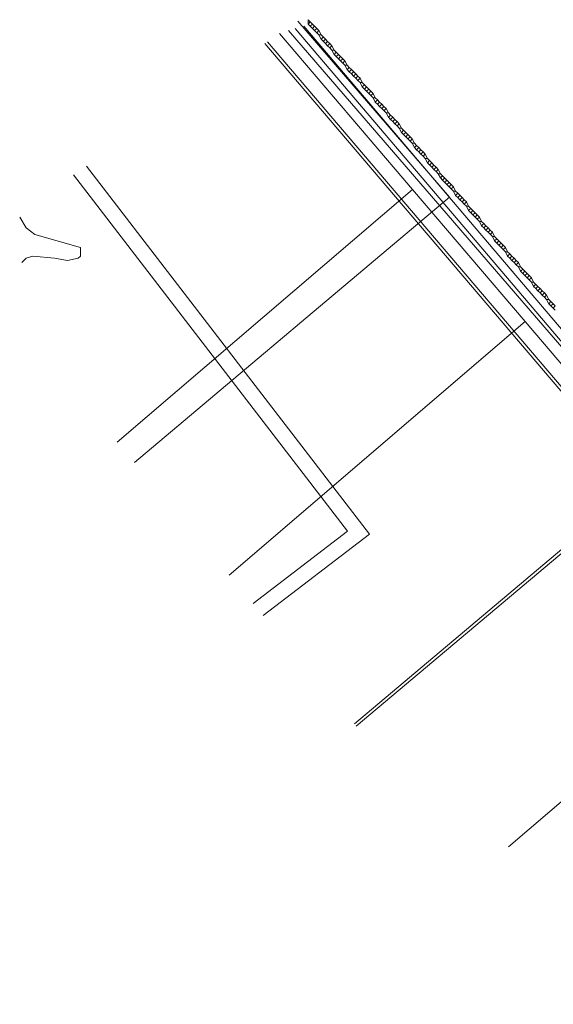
# Model space of a CAD drawing. Header units: metres. Extents: x 92810 to 93633, y 464687 to 465459.
# Tile 268 of 325: x 93311 to 93328, y 465393 to 465426. Entities that reach past the tile are written whole.
import ezdxf
from ezdxf.lldxf.tags import DXFTag

# ---------------------------------------------------------------- set-up
doc = ezdxf.new("R2010")
doc.units = ezdxf.units.M
for name, color, linetype, lineweight, transparency in [('B-OI-KL-DATA_KPN-G', 90, 'SI_B_DATA_KPN', 18, 0.4), ('B-OI-KL-DATA_ZIGGO BV-G', 90, 'SI_B_DATA_ZIGGO', 18, 0.4), ('B-OI-KL-ET_LS_LIANDER-G', 190, 'SI_B_ET_LS_LIANDER', 18, 0.4), ('B-OI-KL-ET_MS_LIANDER-G', 130, 'SI_B_ET_MS_LIANDER', 18, 0.4), ('B-WE-KL-WARMTENET-G', 80, 'KL-WARMTENET-N', 18, 0.4), ('B-WE-KL-WATER-G', 170, 'KL-WATER-N', 18, 0.4), ('V-WE-KL-WARMTENET-G', 80, 'KL-WARMTENET-V', 18, 0.3)]:
    doc.layers.add(name, color=color, linetype=linetype, lineweight=lineweight, transparency=transparency)
doc.styles.get("Standard").update_dxf_attribs({"font": 'isocp.shx'})
tags = doc.linetypes.add('KL-WARMTENET-N', pattern='A,7,-1.5,["WN",Standard,S=1,R=0,X=-0.3,Y=-0.5],-3', length=11.5).pattern_tags.tags
tags[6] = DXFTag(74, 10)
tags = doc.linetypes.add('KL-WARMTENET-V', pattern='A,3.5,[24,NLCS.SHX,S=0.5,R=0,X=0,Y=0],3.5,-1.5,["WN",Standard,S=1,R=0,X=-0.3,Y=-0.5],-3', length=11.5).pattern_tags.tags
tags[14] = DXFTag(74, 10)
doc.linetypes.add('KL-WATER-N', pattern='A,7,-0.5,[168,NLCS.SHX,S=0.75,R=0,X=0.75,Y=0],-2', length=9.5)
doc.linetypes.add('SI_B_DATA_KPN', pattern='A,5,-2,["KPN",Standard,S=1.5,R=0,X=-0.51,Y=-0.75],-8', length=15)
doc.linetypes.add('SI_B_DATA_ZIGGO', pattern='A,5,-2,["ZIGGO",Standard,S=1.5,R=0,X=-0.51,Y=-0.75],-9', length=16)
doc.linetypes.add('SI_B_ET_LS_LIANDER', pattern='A,5,-2,["LI-LS",Standard,S=1.5,R=0,X=-0.51,Y=-0.75],-10', length=17)
doc.linetypes.add('SI_B_ET_MS_LIANDER', pattern='A,5,-2,["LI-MS",Standard,S=1.5,R=0,X=-0.51,Y=-0.75],-10', length=17)

msp = doc.modelspace()

# ---------------------------------------------------------------- linework, layer by layer
at = {"layer": 'B-OI-KL-DATA_KPN-G', "flags": 128}
msp.add_lwpolyline([(93320.107, 465425.679), (93336.321, 465406.607), (93343.607, 465398.179), (93368.75, 465368.821), (93369.679, 465367.821), (93378.179, 465357.964), (93380.821, 465354.75)], dxfattribs=at)
at = {"layer": 'B-OI-KL-DATA_ZIGGO BV-G', "flags": 128}
for points in [[(93319.31, 465425.438), (93323.693, 465420.3)], [(93313.961, 465411.979), (93323.693, 465420.3)], [(93323.693, 465420.3), (93327.398, 465415.956)], [(93317.654, 465407.594), (93327.398, 465415.956)], [(93327.398, 465415.956), (93335.705, 465406.216)], [(93326.856, 465398.65), (93335.705, 465406.216)]]:
    msp.add_lwpolyline(points, dxfattribs=at)
at = {"layer": 'B-OI-KL-ET_LS_LIANDER-G'}
for p, q in [((93328.75, 465415.107), (93319.821, 465425.607)), ((93328.679, 465415.036), (93319.607, 465425.536)), ((93310.75, 465419.393), (93310.964, 465419.036)), ((93310.964, 465419.036), (93311.25, 465418.821)), ((93311.25, 465418.821), (93312.75, 465418.393)), ((93311.179, 465418.107), (93310.964, 465418.036)), ((93311.893, 465418.036), (93311.179, 465418.107)), ((93312.75, 465418.107), (93312.679, 465418.036)), ((93312.75, 465418.393), (93312.75, 465418.107)), ((93310.964, 465418.036), (93310.821, 465417.893)), ((93312.321, 465417.964), (93311.893, 465418.036)), ((93312.679, 465418.036), (93312.321, 465417.964))]:
    msp.add_line(p, q, dxfattribs=at)
at = {"layer": 'B-OI-KL-ET_MS_LIANDER-G', "flags": 128}
for points in [[(93320.321, 465425.821), (93320.25, 465425.893), (93320.25, 465425.75)], [(93320.321, 465425.821), (93320.25, 465425.75)], [(93320.25, 465425.75), (93320.321, 465425.679)], [(93320.321, 465425.821), (93320.393, 465425.75)], [(93320.393, 465425.75), (93320.321, 465425.679)], [(93320.321, 465425.679), (93320.393, 465425.607)], [(93320.393, 465425.75), (93320.464, 465425.679)], [(93320.464, 465425.679), (93320.393, 465425.607)], [(93320.393, 465425.607), (93320.464, 465425.536)], [(93320.464, 465425.679), (93320.536, 465425.607)], [(93320.536, 465425.607), (93320.464, 465425.536)], [(93320.536, 465425.607), (93320.607, 465425.536)], [(93320.464, 465425.536), (93320.536, 465425.464)], [(93320.607, 465425.536), (93320.536, 465425.464)], [(93320.536, 465425.464), (93320.607, 465425.393)], [(93320.607, 465425.536), (93320.679, 465425.393)], [(93320.607, 465425.393), (93320.679, 465425.393)], [(93320.607, 465425.393), (93320.679, 465425.25)], [(93320.679, 465425.393), (93320.821, 465425.25)], [(93320.75, 465425.321), (93320.679, 465425.25)], [(93320.679, 465425.25), (93320.821, 465425.107)], [(93320.821, 465425.25), (93320.75, 465425.179)], [(93320.821, 465425.25), (93320.893, 465425.179)], [(93320.893, 465425.179), (93320.821, 465425.107)], [(93320.821, 465425.107), (93320.893, 465425.036)], [(93320.893, 465425.179), (93320.964, 465425.107)], [(93320.964, 465425.107), (93320.893, 465425.036)], [(93320.893, 465425.036), (93320.964, 465424.964)], [(93320.964, 465425.107), (93321.036, 465425.036)], [(93321.036, 465425.036), (93320.964, 465424.964)], [(93320.964, 465424.964), (93321.036, 465424.893)], [(93321.036, 465425.036), (93321.107, 465424.893)], [(93321.036, 465424.893), (93321.107, 465424.893)], [(93321.036, 465424.893), (93321.107, 465424.75)], [(93321.107, 465424.893), (93321.179, 465424.821)], [(93321.179, 465424.821), (93321.107, 465424.75)], [(93321.107, 465424.75), (93321.179, 465424.679)], [(93321.179, 465424.821), (93321.321, 465424.679)], [(93321.25, 465424.75), (93321.179, 465424.679)], [(93321.179, 465424.679), (93321.321, 465424.536)], [(93321.321, 465424.679), (93321.25, 465424.607)], [(93321.321, 465424.679), (93321.393, 465424.607)], [(93321.393, 465424.607), (93321.321, 465424.536)], [(93321.393, 465424.607), (93321.464, 465424.536)], [(93321.321, 465424.536), (93321.393, 465424.464)], [(93321.464, 465424.536), (93321.393, 465424.464)], [(93321.393, 465424.464), (93321.464, 465424.393)], [(93321.464, 465424.536), (93321.536, 465424.393)], [(93321.464, 465424.393), (93321.536, 465424.393)], [(93321.464, 465424.393), (93321.536, 465424.25)], [(93321.536, 465424.393), (93321.607, 465424.321)], [(93321.607, 465424.321), (93321.536, 465424.25)], [(93321.607, 465424.321), (93321.679, 465424.25)], [(93321.536, 465424.25), (93321.607, 465424.179)], [(93321.679, 465424.25), (93321.607, 465424.179)], [(93321.607, 465424.179), (93321.679, 465424.107)], [(93321.679, 465424.25), (93321.821, 465424.107)], [(93321.75, 465424.179), (93321.679, 465424.107)], [(93321.679, 465424.107), (93321.75, 465424.036)], [(93321.821, 465424.107), (93321.75, 465424.036)], [(93321.75, 465424.036), (93321.821, 465423.964)], [(93321.821, 465424.107), (93321.893, 465424.036)], [(93321.893, 465424.036), (93321.821, 465423.964)], [(93321.821, 465423.964), (93321.893, 465423.893)], [(93321.893, 465424.036), (93321.964, 465423.964)], [(93321.964, 465423.964), (93321.893, 465423.893)], [(93321.964, 465423.964), (93322.036, 465423.821)], [(93321.893, 465423.893), (93321.964, 465423.821)], [(93321.964, 465423.821), (93322.036, 465423.821)], [(93321.964, 465423.821), (93322.036, 465423.679)], [(93322.036, 465423.821), (93322.107, 465423.75)], [(93322.107, 465423.75), (93322.036, 465423.679)], [(93322.036, 465423.679), (93322.107, 465423.607)], [(93322.107, 465423.75), (93322.179, 465423.679)], [(93322.179, 465423.679), (93322.107, 465423.607)], [(93322.179, 465423.679), (93322.321, 465423.536)], [(93322.107, 465423.607), (93322.179, 465423.536)], [(93322.25, 465423.607), (93322.179, 465423.536)], [(93322.179, 465423.536), (93322.25, 465423.464)], [(93322.321, 465423.536), (93322.25, 465423.464)], [(93322.25, 465423.464), (93322.321, 465423.393)], [(93322.321, 465423.536), (93322.393, 465423.464)], [(93322.393, 465423.464), (93322.321, 465423.393)], [(93322.321, 465423.393), (93322.393, 465423.321)], [(93322.393, 465423.464), (93322.464, 465423.321)], [(93322.393, 465423.321), (93322.464, 465423.321)], [(93322.393, 465423.321), (93322.464, 465423.179)], [(93322.464, 465423.321), (93322.536, 465423.25)], [(93322.536, 465423.25), (93322.464, 465423.179)], [(93322.464, 465423.179), (93322.536, 465423.107)], [(93322.536, 465423.25), (93322.607, 465423.179)], [(93322.607, 465423.179), (93322.536, 465423.107)], [(93322.536, 465423.107), (93322.607, 465423.036)], [(93322.607, 465423.179), (93322.679, 465423.107)], [(93322.679, 465423.107), (93322.607, 465423.036)], [(93322.607, 465423.036), (93322.679, 465422.964)], [(93322.679, 465423.107), (93322.75, 465423.036)], [(93322.75, 465423.036), (93322.679, 465422.964)], [(93322.679, 465422.964), (93322.821, 465422.821)], [(93322.75, 465423.036), (93322.821, 465422.964)], [(93322.821, 465422.964), (93322.75, 465422.893)], [(93322.821, 465422.964), (93322.893, 465422.821)], [(93322.821, 465422.821), (93322.893, 465422.821)], [(93322.821, 465422.821), (93322.893, 465422.679)], [(93322.893, 465422.821), (93322.964, 465422.75)], [(93322.964, 465422.75), (93322.893, 465422.679)], [(93322.893, 465422.679), (93322.964, 465422.607)], [(93322.964, 465422.75), (93323.036, 465422.679)], [(93323.036, 465422.679), (93322.964, 465422.607)], [(93323.036, 465422.679), (93323.107, 465422.607)], [(93322.964, 465422.607), (93323.036, 465422.536)], [(93323.107, 465422.607), (93323.036, 465422.536)], [(93323.036, 465422.536), (93323.107, 465422.464)], [(93323.107, 465422.607), (93323.179, 465422.536)], [(93323.179, 465422.536), (93323.107, 465422.464)], [(93323.107, 465422.464), (93323.179, 465422.393)], [(93323.179, 465422.536), (93323.25, 465422.464)], [(93323.25, 465422.464), (93323.179, 465422.393)], [(93323.179, 465422.393), (93323.25, 465422.321)], [(93323.25, 465422.464), (93323.321, 465422.321)], [(93323.25, 465422.321), (93323.321, 465422.321)], [(93323.25, 465422.321), (93323.321, 465422.179)], [(93323.321, 465422.321), (93323.393, 465422.25)], [(93323.393, 465422.25), (93323.321, 465422.179)], [(93323.321, 465422.179), (93323.393, 465422.107)], [(93323.393, 465422.25), (93323.464, 465422.179)], [(93323.464, 465422.179), (93323.393, 465422.107)], [(93323.393, 465422.107), (93323.464, 465422.036)], [(93323.464, 465422.179), (93323.536, 465422.107)], [(93323.536, 465422.107), (93323.464, 465422.036)], [(93323.464, 465422.036), (93323.536, 465421.964)], [(93323.536, 465422.107), (93323.607, 465422.036)], [(93323.607, 465422.036), (93323.536, 465421.964)], [(93323.607, 465422.036), (93323.679, 465421.964)], [(93323.536, 465421.964), (93323.607, 465421.893)], [(93323.679, 465421.964), (93323.607, 465421.893)], [(93323.607, 465421.893), (93323.679, 465421.821)], [(93323.679, 465421.964), (93323.75, 465421.821)], [(93323.679, 465421.821), (93323.75, 465421.821)], [(93323.679, 465421.821), (93323.75, 465421.679)], [(93323.75, 465421.821), (93323.821, 465421.75)], [(93323.821, 465421.75), (93323.75, 465421.679)], [(93323.75, 465421.679), (93323.821, 465421.607)], [(93323.821, 465421.75), (93323.893, 465421.679)], [(93323.893, 465421.679), (93323.821, 465421.607)], [(93323.893, 465421.679), (93323.964, 465421.607)], [(93323.821, 465421.607), (93323.893, 465421.536)], [(93323.964, 465421.607), (93323.893, 465421.536)], [(93323.893, 465421.536), (93323.964, 465421.464)], [(93323.964, 465421.607), (93324.036, 465421.536)], [(93324.036, 465421.536), (93323.964, 465421.464)], [(93323.964, 465421.464), (93324.036, 465421.393)], [(93324.036, 465421.536), (93324.107, 465421.464)], [(93324.107, 465421.464), (93324.036, 465421.393)], [(93324.036, 465421.393), (93324.107, 465421.321)], [(93324.107, 465421.464), (93324.179, 465421.321)], [(93324.107, 465421.321), (93324.179, 465421.321)], [(93324.107, 465421.321), (93324.179, 465421.179)], [(93324.179, 465421.321), (93324.321, 465421.179)], [(93324.25, 465421.25), (93324.179, 465421.179)], [(93324.179, 465421.179), (93324.321, 465421.036)], [(93324.321, 465421.179), (93324.25, 465421.107)], [(93324.321, 465421.179), (93324.393, 465421.107)], [(93324.393, 465421.107), (93324.321, 465421.036)], [(93324.321, 465421.036), (93324.393, 465420.964)], [(93324.393, 465421.107), (93324.464, 465421.036)], [(93324.464, 465421.036), (93324.393, 465420.964)], [(93324.464, 465421.036), (93324.536, 465420.964)], [(93324.393, 465420.964), (93324.464, 465420.893)], [(93324.536, 465420.964), (93324.464, 465420.893)], [(93324.464, 465420.893), (93324.536, 465420.821)], [(93324.536, 465420.964), (93324.607, 465420.821)], [(93324.536, 465420.821), (93324.607, 465420.821)], [(93324.536, 465420.821), (93324.607, 465420.679)], [(93324.607, 465420.821), (93324.679, 465420.75)], [(93324.679, 465420.75), (93324.607, 465420.679)], [(93324.679, 465420.75), (93324.821, 465420.607)], [(93324.607, 465420.679), (93324.679, 465420.607)], [(93324.75, 465420.679), (93324.679, 465420.607)], [(93324.679, 465420.607), (93324.75, 465420.536)], [(93324.821, 465420.607), (93324.75, 465420.536)], [(93324.75, 465420.536), (93324.821, 465420.464)], [(93324.821, 465420.607), (93324.893, 465420.536)], [(93324.893, 465420.536), (93324.821, 465420.464)], [(93324.821, 465420.464), (93324.893, 465420.393)], [(93324.893, 465420.536), (93324.964, 465420.464)], [(93324.964, 465420.464), (93324.893, 465420.393)], [(93324.893, 465420.393), (93324.964, 465420.321)], [(93324.964, 465420.464), (93325.036, 465420.393)], [(93325.036, 465420.393), (93324.964, 465420.321)], [(93325.036, 465420.393), (93325.107, 465420.25)], [(93324.964, 465420.321), (93325.036, 465420.25)], [(93325.036, 465420.25), (93325.107, 465420.25)], [(93325.036, 465420.25), (93325.107, 465420.107)], [(93325.107, 465420.25), (93325.179, 465420.179)], [(93325.179, 465420.179), (93325.107, 465420.107)], [(93325.107, 465420.107), (93325.179, 465420.036)], [(93325.179, 465420.179), (93325.321, 465420.036)], [(93325.25, 465420.107), (93325.179, 465420.036)], [(93325.179, 465420.036), (93325.25, 465419.964)], [(93325.321, 465420.036), (93325.25, 465419.964)], [(93325.25, 465419.964), (93325.321, 465419.893)], [(93325.321, 465420.036), (93325.393, 465419.964)], [(93325.393, 465419.964), (93325.321, 465419.893)], [(93325.321, 465419.893), (93325.393, 465419.821)], [(93325.393, 465419.964), (93325.464, 465419.893)], [(93325.464, 465419.893), (93325.393, 465419.821)], [(93325.393, 465419.821), (93325.464, 465419.75)], [(93325.464, 465419.893), (93325.536, 465419.75)], [(93325.464, 465419.75), (93325.536, 465419.75)], [(93325.464, 465419.75), (93325.536, 465419.607)], [(93325.536, 465419.75), (93325.607, 465419.679)], [(93325.607, 465419.679), (93325.536, 465419.607)], [(93325.536, 465419.607), (93325.607, 465419.536)], [(93325.607, 465419.679), (93325.679, 465419.607)], [(93325.679, 465419.607), (93325.607, 465419.536)], [(93325.607, 465419.536), (93325.679, 465419.464)], [(93325.679, 465419.607), (93325.75, 465419.536)], [(93325.75, 465419.536), (93325.679, 465419.464)], [(93325.679, 465419.464), (93325.821, 465419.321)], [(93325.75, 465419.536), (93325.821, 465419.464)], [(93325.821, 465419.464), (93325.75, 465419.393)], [(93325.821, 465419.464), (93325.893, 465419.393)], [(93325.893, 465419.393), (93325.821, 465419.321)], [(93325.821, 465419.321), (93325.893, 465419.25)], [(93325.893, 465419.393), (93325.964, 465419.25)], [(93325.893, 465419.25), (93325.964, 465419.25)], [(93325.893, 465419.25), (93325.964, 465419.107)], [(93325.964, 465419.25), (93326.036, 465419.179)], [(93326.036, 465419.179), (93325.964, 465419.107)], [(93325.964, 465419.107), (93326.036, 465419.036)], [(93326.036, 465419.179), (93326.107, 465419.107)], [(93326.107, 465419.107), (93326.036, 465419.036)], [(93326.107, 465419.107), (93326.179, 465419.036)], [(93326.036, 465419.036), (93326.107, 465418.964)], [(93326.179, 465419.036), (93326.107, 465418.964)], [(93326.107, 465418.964), (93326.179, 465418.893)], [(93326.179, 465419.036), (93326.25, 465418.964)], [(93326.25, 465418.964), (93326.179, 465418.893)], [(93326.179, 465418.893), (93326.321, 465418.75)], [(93326.25, 465418.964), (93326.321, 465418.893)], [(93326.321, 465418.893), (93326.25, 465418.821)], [(93326.321, 465418.893), (93326.393, 465418.75)], [(93326.321, 465418.75), (93326.393, 465418.75)], [(93326.321, 465418.75), (93326.393, 465418.607)], [(93326.393, 465418.75), (93326.464, 465418.679)], [(93326.464, 465418.679), (93326.393, 465418.607)], [(93326.393, 465418.607), (93326.464, 465418.536)], [(93326.464, 465418.679), (93326.536, 465418.607)], [(93326.536, 465418.607), (93326.464, 465418.536)], [(93326.464, 465418.536), (93326.536, 465418.464)], [(93326.536, 465418.607), (93326.607, 465418.536)], [(93326.607, 465418.536), (93326.536, 465418.464)], [(93326.536, 465418.464), (93326.607, 465418.393)], [(93326.607, 465418.536), (93326.679, 465418.464)], [(93326.679, 465418.464), (93326.607, 465418.393)], [(93326.679, 465418.464), (93326.75, 465418.393)], [(93326.607, 465418.393), (93326.679, 465418.321)], [(93326.75, 465418.393), (93326.679, 465418.321)], [(93326.679, 465418.321), (93326.75, 465418.25)], [(93326.75, 465418.393), (93326.821, 465418.25)], [(93326.75, 465418.25), (93326.821, 465418.25)], [(93326.75, 465418.25), (93326.821, 465418.107)], [(93326.821, 465418.25), (93326.893, 465418.179)], [(93326.893, 465418.179), (93326.821, 465418.107)], [(93326.821, 465418.107), (93326.893, 465418.036)], [(93326.893, 465418.179), (93326.964, 465418.107)], [(93326.964, 465418.107), (93326.893, 465418.036)], [(93326.964, 465418.107), (93327.036, 465418.036)], [(93326.893, 465418.036), (93326.964, 465417.964)], [(93327.036, 465418.036), (93326.964, 465417.964)], [(93326.964, 465417.964), (93327.036, 465417.893)], [(93327.036, 465418.036), (93327.107, 465417.964)], [(93327.107, 465417.964), (93327.036, 465417.893)], [(93327.036, 465417.893), (93327.107, 465417.821)], [(93327.107, 465417.964), (93327.179, 465417.893)], [(93327.179, 465417.893), (93327.107, 465417.821)], [(93327.107, 465417.821), (93327.179, 465417.75)], [(93327.179, 465417.893), (93327.25, 465417.75)], [(93327.179, 465417.75), (93327.25, 465417.75)], [(93327.179, 465417.75), (93327.25, 465417.607)], [(93327.25, 465417.75), (93327.321, 465417.679)], [(93327.321, 465417.679), (93327.25, 465417.607)], [(93327.25, 465417.607), (93327.321, 465417.536)], [(93327.321, 465417.679), (93327.393, 465417.607)], [(93327.393, 465417.607), (93327.321, 465417.536)], [(93327.321, 465417.536), (93327.393, 465417.464)], [(93327.393, 465417.607), (93327.464, 465417.536)], [(93327.464, 465417.536), (93327.393, 465417.464)], [(93327.393, 465417.464), (93327.464, 465417.393)], [(93327.464, 465417.536), (93327.536, 465417.464)], [(93327.536, 465417.464), (93327.464, 465417.393)], [(93327.536, 465417.464), (93327.607, 465417.393)], [(93327.464, 465417.393), (93327.536, 465417.321)], [(93327.607, 465417.393), (93327.536, 465417.321)], [(93327.536, 465417.321), (93327.607, 465417.25)], [(93327.607, 465417.393), (93327.679, 465417.25)], [(93327.607, 465417.25), (93327.679, 465417.25)], [(93327.607, 465417.25), (93327.679, 465417.107)], [(93327.679, 465417.25), (93327.821, 465417.107)], [(93327.75, 465417.179), (93327.679, 465417.107)], [(93327.679, 465417.107), (93327.75, 465417.036)], [(93327.821, 465417.107), (93327.75, 465417.036)], [(93327.75, 465417.036), (93327.821, 465416.964)], [(93327.821, 465417.107), (93327.893, 465417.036)], [(93327.893, 465417.036), (93327.821, 465416.964)], [(93327.821, 465416.964), (93327.893, 465416.893)], [(93327.893, 465417.036), (93327.964, 465416.964)], [(93327.964, 465416.964), (93327.893, 465416.893)], [(93327.893, 465416.893), (93327.964, 465416.821)], [(93327.964, 465416.964), (93328.036, 465416.893)], [(93328.036, 465416.893), (93327.964, 465416.821)], [(93327.964, 465416.821), (93328.036, 465416.75)], [(93328.036, 465416.893), (93328.107, 465416.821)], [(93328.107, 465416.821), (93328.036, 465416.75)], [(93328.107, 465416.821), (93328.179, 465416.679)], [(93328.036, 465416.75), (93328.107, 465416.679)], [(93328.107, 465416.679), (93328.179, 465416.679)], [(93328.107, 465416.679), (93328.179, 465416.536)], [(93328.179, 465416.679), (93328.321, 465416.536)], [(93328.25, 465416.607), (93328.179, 465416.536)], [(93328.179, 465416.536), (93328.25, 465416.464)], [(93328.321, 465416.536), (93328.25, 465416.464)], [(93328.321, 465416.536), (93328.393, 465416.464)], [(93328.25, 465416.464), (93328.321, 465416.393)], [(93328.393, 465416.464), (93328.321, 465416.393)], [(93328.321, 465416.393), (93328.393, 465416.321)]]:
    msp.add_lwpolyline(points, dxfattribs=at)
at = {"layer": 'B-WE-KL-WARMTENET-G'}
for points in [[(93312.948, 465421.071), (93322.271, 465408.953)], [(93312.523, 465420.778), (93321.548, 465409.048)], [(93321.548, 465409.048), (93318.437, 465406.665)], [(93322.271, 465408.953), (93318.769, 465406.271)]]:
    msp.add_lwpolyline(points, dxfattribs=at)
at = {"layer": 'B-WE-KL-WATER-G'}
msp.add_lwpolyline([(93319.909, 465425.849), (93324.911, 465420.05), (93314.527, 465411.307)], dxfattribs=at)
at = {"layer": 'V-WE-KL-WARMTENET-G'}
for points in [[(93390.489, 465341.02), (93318.828, 465425.107)], [(93390.501, 465341.16), (93318.911, 465425.164)], [(93331.25, 465410.685), (93321.773, 465402.703)], [(93331.239, 465410.544), (93321.837, 465402.627)]]:
    msp.add_lwpolyline(points, dxfattribs=at)

doc.saveas('drawing.dxf')
